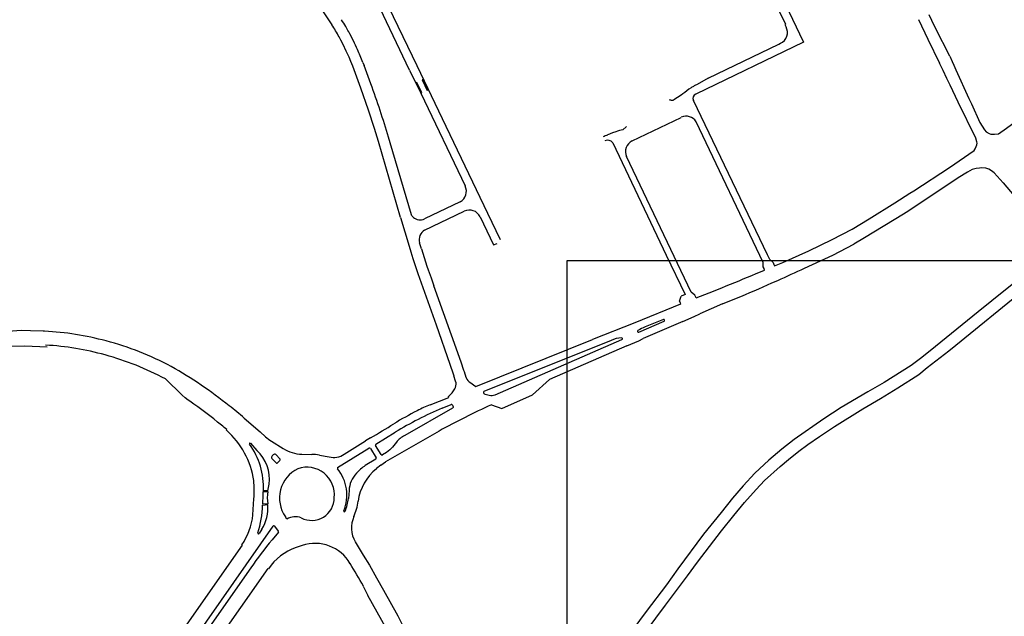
# Model space of a CAD drawing. Extents: x 148869 to 161638, y 453607 to 469810.
# Tile 821 of 1056: x 159109.92 to 159114.99, y 459834.45 to 459837.53. Entities that reach past the tile are written whole.
import ezdxf

# ---------------------------------------------------------------- set-up
doc = ezdxf.new("R2010")
doc.units = 0
doc.layers.add('LKI_V01_KANTRIJWEG', color=252, linetype='CONTINUOUS')
doc.layers.add('X-XX-AL-TEKENBLAD-KADER-G-OZ', color=1, linetype='CONTINUOUS', lineweight=25)

msp = doc.modelspace()

# ---------------------------------------------------------------- linework, layer by layer
at = {"layer": 'LKI_V01_KANTRIJWEG'}
for p, q in [((159113.7362, 459837.871), (159113.9355, 459837.4545)), ((159113.7362, 459837.871), (159113.9355, 459837.4545)), ((159111.9653, 459837.2886), (159111.7634, 459837.7099)), ((159111.9653, 459837.2886), (159111.7634, 459837.7099)), ((159114.5488, 459837.5269), (159114.597, 459837.4262)), ((159114.5488, 459837.5269), (159114.597, 459837.4262)), ((159114.6172, 459837.5231), (159114.6035, 459837.5512)), ((159114.6172, 459837.5231), (159114.6035, 459837.5512)), ((159114.6364, 459837.4837), (159114.6172, 459837.5231)), ((159114.6364, 459837.4837), (159114.6172, 459837.5231)), ((159114.7087, 459837.3392), (159114.6364, 459837.4837)), ((159114.7087, 459837.3392), (159114.6364, 459837.4837)), ((159111.5725, 459837.4213), (159111.5636, 459837.4379)), ((159111.5725, 459837.4213), (159111.5636, 459837.4379)), ((159111.5839, 459837.3989), (159111.5725, 459837.4213)), ((159111.5839, 459837.3989), (159111.5725, 459837.4213)), ((159114.597, 459837.4262), (159114.6564, 459837.303)), ((159114.597, 459837.4262), (159114.6564, 459837.303)), ((159111.6006, 459837.3642), (159111.5839, 459837.3989)), ((159111.6006, 459837.3642), (159111.5839, 459837.3989)), ((159111.615, 459837.3326), (159111.6006, 459837.3642)), ((159111.615, 459837.3326), (159111.6006, 459837.3642)), ((159113.8293, 459837.4011), (159113.8376, 459837.405)), ((159113.8293, 459837.4011), (159113.8376, 459837.405)), ((159111.6241, 459837.3112), (159111.615, 459837.3326)), ((159111.6241, 459837.3112), (159111.615, 459837.3326)), ((159111.6339, 459837.2867), (159111.6241, 459837.3112)), ((159111.6339, 459837.2867), (159111.6241, 459837.3112)), ((159114.7087, 459837.3392), (159114.7219, 459837.3107)), ((159114.7087, 459837.3392), (159114.7219, 459837.3107)), ((159114.7219, 459837.3107), (159114.7306, 459837.2916)), ((159114.7219, 459837.3107), (159114.7306, 459837.2916)), ((159111.6852, 459837.3062), (159111.6927, 459837.2901)), ((159111.6852, 459837.3062), (159111.6927, 459837.2901)), ((159111.7273, 459837.1959), (159111.6927, 459837.2901)), ((159111.7273, 459837.1959), (159111.6927, 459837.2901)), ((159114.675, 459837.2643), (159114.6564, 459837.303)), ((159114.675, 459837.2643), (159114.6564, 459837.303)), ((159114.6943, 459837.2241), (159114.675, 459837.2643)), ((159114.6943, 459837.2241), (159114.675, 459837.2643)), ((159114.7306, 459837.2916), (159114.7412, 459837.2683)), ((159114.7306, 459837.2916), (159114.7412, 459837.2683)), ((159114.7412, 459837.2683), (159114.8082, 459837.1209)), ((159114.7412, 459837.2683), (159114.8082, 459837.1209)), ((159113.4646, 459837.2245), (159113.4079, 459837.1931)), ((159113.4646, 459837.2245), (159113.4079, 459837.1931)), ((159114.7112, 459837.1889), (159114.6943, 459837.2241)), ((159114.7112, 459837.1889), (159114.6943, 459837.2241)), ((159113.3653, 459837.1678), (159113.3437, 459837.152)), ((159113.3653, 459837.1678), (159113.3437, 459837.152)), ((159113.3776, 459837.176), (159113.3653, 459837.1678)), ((159113.3776, 459837.176), (159113.3653, 459837.1678)), ((159113.2635, 459837.1156), (159113.2673, 459837.114)), ((159113.2635, 459837.1156), (159113.2673, 459837.114)), ((159113.3248, 459837.1369), (159113.2883, 459837.1127)), ((159113.3248, 459837.1369), (159113.2883, 459837.1127)), ((159113.3342, 459837.1446), (159113.3248, 459837.1369)), ((159113.3342, 459837.1446), (159113.3248, 459837.1369)), ((159113.3437, 459837.152), (159113.3342, 459837.1446)), ((159113.3437, 459837.152), (159113.3342, 459837.1446)), ((159114.8082, 459837.1209), (159114.8208, 459837.0932)), ((159114.8082, 459837.1209), (159114.8208, 459837.0932)), ((159113.0726, 459836.9014), (159113.3264, 459837.0231)), ((159113.0726, 459836.9014), (159113.3264, 459837.0231)), ((159113.0071, 459836.9549), (159112.9977, 459836.9518)), ((159113.0071, 459836.9549), (159112.9977, 459836.9518)), ((159113.0258, 459836.9592), (159113.0071, 459836.9549)), ((159113.0258, 459836.9592), (159113.0071, 459836.9549)), ((159113.0419, 459836.9744), (159113.0258, 459836.9592)), ((159113.0419, 459836.9744), (159113.0258, 459836.9592)), ((159113.0417, 459836.9765), (159113.0419, 459836.9744)), ((159113.0417, 459836.9765), (159113.0419, 459836.9744)), ((159113.7473, 459836.2745), (159113.4025, 459837.0004)), ((159113.7473, 459836.2745), (159113.4025, 459837.0004)), ((159112.9715, 459836.9426), (159112.9683, 459836.9415)), ((159112.9715, 459836.9426), (159112.9683, 459836.9415)), ((159112.9883, 459836.9485), (159112.9715, 459836.9426)), ((159112.9883, 459836.9485), (159112.9715, 459836.9426)), ((159112.9977, 459836.9518), (159112.9883, 459836.9485)), ((159112.9977, 459836.9518), (159112.9883, 459836.9485)), ((159114.8492, 459836.8976), (159114.8442, 459836.9155)), ((159114.8492, 459836.8976), (159114.8442, 459836.9155)), ((159114.8969, 459836.9488), (159114.912, 459836.9393)), ((159114.8969, 459836.9488), (159114.912, 459836.9393)), ((159114.912, 459836.9393), (159114.9211, 459836.9367)), ((159114.912, 459836.9393), (159114.9211, 459836.9367)), ((159114.8496, 459836.8894), (159114.8492, 459836.8976)), ((159114.8496, 459836.8894), (159114.8492, 459836.8976)), ((159113.3775, 459836.1222), (159113.0445, 459836.8208)), ((159113.3775, 459836.1222), (159113.0445, 459836.8208)), ((159114.7525, 459836.7108), (159114.4981, 459836.5403)), ((159114.7525, 459836.7108), (159114.4981, 459836.5403)), ((159112.1869, 459836.587), (159112.0035, 459836.4996)), ((159112.1869, 459836.587), (159112.0035, 459836.4996)), ((159111.8806, 459836.5072), (159111.9245, 459836.3591)), ((159111.8806, 459836.5072), (159111.9245, 459836.3591)), ((159112.0036, 459836.4412), (159112.2076, 459836.5392)), ((159112.0036, 459836.4412), (159112.2076, 459836.5392)), ((159114.4981, 459836.5403), (159114.4715, 459836.5244)), ((159114.4981, 459836.5403), (159114.4715, 459836.5244)), ((159111.9245, 459836.3591), (159111.9336, 459836.3291)), ((159111.9245, 459836.3591), (159111.9336, 459836.3291)), ((159111.9879, 459836.3449), (159111.9782, 459836.3768)), ((159111.9879, 459836.3449), (159111.9782, 459836.3768)), ((159114.1068, 459836.3125), (159114.2153, 459836.3686)), ((159114.1068, 459836.3125), (159114.2153, 459836.3686)), ((159111.9336, 459836.3291), (159111.9439, 459836.2962)), ((159111.9336, 459836.3291), (159111.9439, 459836.2962)), ((159111.9439, 459836.2962), (159111.9522, 459836.2701)), ((159111.9439, 459836.2962), (159111.9522, 459836.2701)), ((159111.9879, 459836.3449), (159112.0017, 459836.3006)), ((159111.9879, 459836.3449), (159112.0017, 459836.3006)), ((159112.0017, 459836.3006), (159112.0159, 459836.2565)), ((159112.0017, 459836.3006), (159112.0159, 459836.2565)), ((159113.9611, 459836.2456), (159114.1068, 459836.3125)), ((159113.9611, 459836.2456), (159114.1068, 459836.3125)), ((159111.9522, 459836.2701), (159111.9606, 459836.2441)), ((159111.9522, 459836.2701), (159111.9606, 459836.2441)), ((159111.9606, 459836.2441), (159111.9693, 459836.2181)), ((159111.9606, 459836.2441), (159111.9693, 459836.2181)), ((159112.0159, 459836.2565), (159112.0223, 459836.2375)), ((159112.0159, 459836.2565), (159112.0223, 459836.2375)), ((159113.7488, 459836.2523), (159113.7473, 459836.2745)), ((159113.7488, 459836.2523), (159113.7473, 459836.2745)), ((159113.7529, 459836.2434), (159113.7488, 459836.2523)), ((159113.7529, 459836.2434), (159113.7488, 459836.2523)), ((159113.7999, 459836.2743), (159113.7825, 459836.2896)), ((159113.7999, 459836.2743), (159113.7825, 459836.2896)), ((159113.7999, 459836.2743), (159113.8035, 459836.2647)), ((159113.7999, 459836.2743), (159113.8035, 459836.2647)), ((159113.8035, 459836.2647), (159113.8066, 459836.2567)), ((159113.8035, 459836.2647), (159113.8066, 459836.2567)), ((159111.9693, 459836.2181), (159112.0628, 459835.9536)), ((159111.9693, 459836.2181), (159112.0628, 459835.9536)), ((159112.0223, 459836.2375), (159112.0371, 459836.1952)), ((159112.0223, 459836.2375), (159112.0371, 459836.1952)), ((159112.0371, 459836.1952), (159112.0444, 459836.1743)), ((159112.0371, 459836.1952), (159112.0444, 459836.1743)), ((159113.7555, 459836.2359), (159113.7529, 459836.2434)), ((159113.7555, 459836.2359), (159113.7529, 459836.2434)), ((159113.7555, 459836.2356), (159113.7555, 459836.2359)), ((159113.7555, 459836.2356), (159113.7555, 459836.2359)), ((159112.0444, 459836.1743), (159112.0519, 459836.1536)), ((159112.0444, 459836.1743), (159112.0519, 459836.1536)), ((159112.1916, 459835.7601), (159112.0519, 459836.1536)), ((159112.1916, 459835.7601), (159112.0519, 459836.1536)), ((159113.7928, 459836.1692), (159113.8228, 459836.1827)), ((159113.7928, 459836.1692), (159113.8228, 459836.1827)), ((159113.3173, 459836.0751), (159113.3262, 459836.1013)), ((159113.3173, 459836.0751), (159113.3262, 459836.1013)), ((159113.3458, 459836.1093), (159113.3262, 459836.1013)), ((159113.3458, 459836.1093), (159113.3262, 459836.1013)), ((159113.3965, 459836.1067), (159113.3775, 459836.1222)), ((159113.3965, 459836.1067), (159113.3775, 459836.1222)), ((159113.3995, 459836.099), (159113.3965, 459836.1067)), ((159113.3995, 459836.099), (159113.3965, 459836.1067)), ((159113.4029, 459836.0918), (159113.3995, 459836.099)), ((159113.4029, 459836.0918), (159113.3995, 459836.099)), ((159113.3229, 459836.0605), (159113.0866, 459835.9641)), ((159113.3229, 459836.0605), (159113.0866, 459835.9641)), ((159113.3173, 459836.0751), (159113.32, 459836.0671)), ((159113.3173, 459836.0751), (159113.32, 459836.0671)), ((159113.32, 459836.0671), (159113.3229, 459836.0605)), ((159113.32, 459836.0671), (159113.3229, 459836.0605)), ((159113.5389, 459836.0622), (159113.4214, 459836.0099)), ((159113.5389, 459836.0622), (159113.4214, 459836.0099)), ((159113.5389, 459836.0622), (159113.6108, 459836.0908)), ((159113.5389, 459836.0622), (159113.6108, 459836.0908)), ((159113.3341, 459835.9707), (159113.3931, 459835.9955)), ((159113.3341, 459835.9707), (159113.3931, 459835.9955)), ((159113.3931, 459835.9955), (159113.4214, 459836.0099)), ((159113.3931, 459835.9955), (159113.4214, 459836.0099)), ((159112.0628, 459835.9536), (159112.134, 459835.7514)), ((159112.0628, 459835.9536), (159112.134, 459835.7514)), ((159113.0866, 459835.9641), (159112.8695, 459835.8773)), ((159113.0866, 459835.9641), (159112.8695, 459835.8773)), ((159113.1073, 459835.915), (159113.238, 459835.9714)), ((159113.1073, 459835.915), (159113.238, 459835.9714)), ((159113.3341, 459835.9707), (159113.1302, 459835.8823)), ((159113.3341, 459835.9707), (159113.1302, 459835.8823)), ((159113.2345, 459835.9814), (159113.1401, 459835.943)), ((159113.2345, 459835.9814), (159113.1401, 459835.943)), ((159112.2673, 459835.635), (159112.8695, 459835.8773)), ((159112.2673, 459835.635), (159112.8695, 459835.8773)), ((159112.9644, 459835.8729), (159112.3092, 459835.6094)), ((159112.9644, 459835.8729), (159112.3092, 459835.6094)), ((159112.3668, 459835.5923), (159113.0203, 459835.877)), ((159112.3668, 459835.5923), (159113.0203, 459835.877)), ((159113.0453, 459835.8446), (159112.6476, 459835.6709)), ((159113.0453, 459835.8446), (159112.6476, 459835.6709)), ((159112.134, 459835.7514), (159112.1504, 459835.7012)), ((159112.134, 459835.7514), (159112.1504, 459835.7012)), ((159112.2066, 459835.7182), (159112.1916, 459835.7601)), ((159112.2066, 459835.7182), (159112.1916, 459835.7601)), ((159112.1504, 459835.7012), (159112.154, 459835.6914)), ((159112.1504, 459835.7012), (159112.154, 459835.6914)), ((159112.1639, 459835.6623), (159112.1539, 459835.6911)), ((159112.1639, 459835.6623), (159112.1539, 459835.6911)), ((159112.2091, 459835.7107), (159112.2066, 459835.7182)), ((159112.2091, 459835.7107), (159112.2066, 459835.7182)), ((159112.218, 459835.6826), (159112.2091, 459835.7107)), ((159112.218, 459835.6826), (159112.2091, 459835.7107)), ((159112.1663, 459835.6547), (159112.1639, 459835.6623)), ((159112.1663, 459835.6547), (159112.1639, 459835.6623)), ((159112.218, 459835.6826), (159112.2187, 459835.6804)), ((159112.218, 459835.6826), (159112.2187, 459835.6804)), ((159112.2371, 459835.657), (159112.2673, 459835.635)), ((159112.2371, 459835.657), (159112.2673, 459835.635)), ((159112.5592, 459835.593), (159112.6476, 459835.6709)), ((159112.5592, 459835.593), (159112.6476, 459835.6709)), ((159112.3165, 459835.5951), (159112.337, 459835.5904)), ((159112.3165, 459835.5951), (159112.337, 459835.5904)), ((159112.4011, 459835.5218), (159112.5592, 459835.593)), ((159112.4011, 459835.5218), (159112.5592, 459835.593)), ((159112.0326, 459835.5417), (159112.1291, 459835.5788)), ((159112.0326, 459835.5417), (159112.1291, 459835.5788)), ((159112.0938, 459835.5234), (159112.1402, 459835.5419)), ((159112.0938, 459835.5234), (159112.1402, 459835.5419)), ((159112.3488, 459835.5412), (159112.4011, 459835.5218)), ((159112.3488, 459835.5412), (159112.4011, 459835.5218)), ((159110.9831, 459835.4097), (159110.986, 459835.4132)), ((159110.9831, 459835.4097), (159110.986, 459835.4132)), ((159111.7525, 459835.3384), (159111.8531, 459835.3993)), ((159111.7525, 459835.3384), (159111.8531, 459835.3993)), ((159112.0782, 459835.4057), (159111.8033, 459835.2469)), ((159112.0782, 459835.4057), (159111.8033, 459835.2469)), ((159111.1072, 459835.344), (159111.1403, 459835.3059)), ((159111.1072, 459835.344), (159111.1403, 459835.3059)), ((159111.2154, 459835.3532), (159111.2756, 459835.3159)), ((159111.2154, 459835.3532), (159111.2756, 459835.3159)), ((159111.5899, 459835.2861), (159111.7, 459835.3545)), ((159111.5899, 459835.2861), (159111.7, 459835.3545)), ((159111.7258, 459835.3705), (159111.7, 459835.3545)), ((159111.7258, 459835.3705), (159111.7, 459835.3545)), ((159111.7801, 459835.2845), (159111.7509, 459835.3312)), ((159111.7801, 459835.2845), (159111.7509, 459835.3312)), ((159111.2185, 459835.2782), (159111.2246, 459835.2831)), ((159111.2185, 459835.2782), (159111.2246, 459835.2831)), ((159111.2377, 459835.2843), (159111.2594, 459835.2614)), ((159111.2377, 459835.2843), (159111.2594, 459835.2614)), ((159111.3715, 459835.2859), (159111.4223, 459835.2849)), ((159111.3715, 459835.2859), (159111.4223, 459835.2849)), ((159111.4625, 459835.282), (159111.512, 459835.2721)), ((159111.4625, 459835.282), (159111.512, 459835.2721)), ((159111.5559, 459835.2183), (159111.7175, 459835.3168)), ((159111.5559, 459835.2183), (159111.7175, 459835.3168)), ((159111.7252, 459835.3158), (159111.7544, 459835.2683)), ((159111.7252, 459835.3158), (159111.7544, 459835.2683)), ((159111.2396, 459835.242), (159111.2179, 459835.2643)), ((159111.2396, 459835.242), (159111.2179, 459835.2643)), ((159111.2587, 459835.2546), (159111.2466, 459835.2415)), ((159111.2587, 459835.2546), (159111.2466, 459835.2415)), ((159111.7528, 459835.2609), (159111.698, 459835.2282)), ((159111.7528, 459835.2609), (159111.698, 459835.2282)), ((159111.7777, 459835.2291), (159111.8033, 459835.2469)), ((159111.7777, 459835.2291), (159111.8033, 459835.2469)), ((159111.7777, 459835.2291), (159111.7556, 459835.2118)), ((159111.7777, 459835.2291), (159111.7556, 459835.2118)), ((159111.1725, 459835.0945), (159111.1957, 459835.0941)), ((159111.1725, 459835.0945), (159111.1957, 459835.0941)), ((159111.1969, 459835.0971), (159111.1733, 459835.0976)), ((159111.1969, 459835.0971), (159111.1733, 459835.0976)), ((159111.6153, 459835.0986), (159111.6114, 459835.0587)), ((159111.6153, 459835.0986), (159111.6114, 459835.0587)), ((159111.1197, 459834.9734), (159111.125, 459835.0562)), ((159111.1197, 459834.9734), (159111.125, 459835.0562)), ((159111.1698, 459835.0238), (159111.1957, 459835.0267)), ((159111.1698, 459835.0238), (159111.1957, 459835.0267)), ((159111.1961, 459835.03), (159111.1701, 459835.0279)), ((159111.1961, 459835.03), (159111.1701, 459835.0279)), ((159111.295, 459834.9517), (159111.2868, 459834.9635)), ((159111.295, 459834.9517), (159111.2868, 459834.9635)), ((159111.1648, 459834.8996), (159111.151, 459834.8774)), ((159111.1648, 459834.8996), (159111.151, 459834.8774)), ((159111.2506, 459834.8836), (159111.2181, 459834.8451)), ((159111.2506, 459834.8836), (159111.2181, 459834.8451)), ((159111.2312, 459834.9152), (159111.2504, 459834.8892)), ((159111.2312, 459834.9152), (159111.2504, 459834.8892)), ((159111.3729, 459834.8155), (159111.3416, 459834.8049)), ((159111.3729, 459834.8155), (159111.3416, 459834.8049)), ((159111.7556, 459834.6483), (159111.7927, 459834.5853)), ((159111.7556, 459834.6483), (159111.7927, 459834.5853)), ((159111.6883, 459834.6064), (159111.712, 459834.5584)), ((159111.6883, 459834.6064), (159111.712, 459834.5584))]:
    msp.add_line(p, q, dxfattribs=at)
for points in [[(159111.9266, 459837.266), (159111.6731, 459837.7985), (159111.5762, 459838.0154)], [(159111.9266, 459837.266), (159111.6731, 459837.7985), (159111.5762, 459838.0154)], [(159113.8657, 459837.4898), (159113.8612, 459837.5), (159113.8639, 459837.5013), (159113.7074, 459837.8282)], [(159113.8657, 459837.4898), (159113.8612, 459837.5), (159113.8639, 459837.5013), (159113.7074, 459837.8282)], [(159111.4604, 459837.6013), (159111.4752, 459837.5776), (159111.5264, 459837.5006)], [(159111.4604, 459837.6013), (159111.4752, 459837.5776), (159111.5264, 459837.5006)], [(159113.9355, 459837.4545), (159113.9562, 459837.4109), (159113.4004, 459837.1433)], [(159113.9355, 459837.4545), (159113.9562, 459837.4109), (159113.4004, 459837.1433)], [(159113.4646, 459837.2245), (159113.5106, 459837.2482), (159113.8293, 459837.4011)], [(159113.4646, 459837.2245), (159113.5106, 459837.2482), (159113.8293, 459837.4011)], [(159111.8806, 459836.5072), (159111.7665, 459836.8984), (159111.7458, 459836.9654), (159111.715, 459837.0608), (159111.6752, 459837.174), (159111.6339, 459837.2867)], [(159111.8806, 459836.5072), (159111.7665, 459836.8984), (159111.7458, 459836.9654), (159111.715, 459837.0608), (159111.6752, 459837.174), (159111.6339, 459837.2867)], [(159111.9266, 459837.266), (159111.9839, 459837.1471), (159112.2129, 459836.6697)], [(159111.9266, 459837.266), (159111.9839, 459837.1471), (159112.2129, 459836.6697)], [(159112.3954, 459836.3913), (159112.3302, 459836.5272), (159112.0965, 459837.0146), (159111.9653, 459837.2886)], [(159112.3954, 459836.3913), (159112.3302, 459836.5272), (159112.0965, 459837.0146), (159111.9653, 459837.2886)], [(159111.9955, 459837.2185), (159111.991, 459837.2163), (159112.0165, 459837.1623), (159112.0212, 459837.1647), (159111.9955, 459837.2185)], [(159111.9955, 459837.2185), (159111.991, 459837.2163), (159112.0165, 459837.1623), (159112.0212, 459837.1647), (159111.9955, 459837.2185)], [(159111.9839, 459837.1471), (159111.9896, 459837.1496), (159111.9636, 459837.2035), (159111.9581, 459837.2007)], [(159111.9839, 459837.1471), (159111.9896, 459837.1496), (159111.9636, 459837.2035), (159111.9581, 459837.2007)], [(159114.8442, 459836.9155), (159114.7528, 459837.1022), (159114.7112, 459837.1889)], [(159114.8442, 459836.9155), (159114.7528, 459837.1022), (159114.7112, 459837.1889)], [(159114.9595, 459836.938), (159115.002, 459836.967), (159115.0469, 459836.9995), (159115.1847, 459837.096), (159115.3153, 459837.189)], [(159114.9595, 459836.938), (159115.002, 459836.967), (159115.0469, 459836.9995), (159115.1847, 459837.096), (159115.3153, 459837.189)], [(159113.7825, 459836.2896), (159113.7704, 459836.315), (159113.3888, 459837.1101)], [(159113.7825, 459836.2896), (159113.7704, 459836.315), (159113.3888, 459837.1101)], [(159114.8208, 459837.0932), (159114.8645, 459836.997), (159114.8882, 459836.9579), (159114.8969, 459836.9488)], [(159114.8208, 459837.0932), (159114.8645, 459836.997), (159114.8882, 459836.9579), (159114.8969, 459836.9488)], [(159111.9357, 459836.5198), (159111.8272, 459836.8918), (159111.8186, 459836.9204)], [(159111.9357, 459836.5198), (159111.8272, 459836.8918), (159111.8186, 459836.9204)], [(159114.9211, 459836.9367), (159114.9402, 459836.9362), (159114.9595, 459836.938)], [(159114.9211, 459836.9367), (159114.9402, 459836.9362), (159114.9595, 459836.938)], [(159112.9729, 459836.8918), (159113.2484, 459836.3119), (159113.3458, 459836.1093)], [(159112.9729, 459836.8918), (159113.2484, 459836.3119), (159113.3458, 459836.1093)], [(159114.5242, 459836.6447), (159114.7073, 459836.7645), (159114.8344, 459836.8518), (159114.8405, 459836.8615)], [(159114.5242, 459836.6447), (159114.7073, 459836.7645), (159114.8344, 459836.8518), (159114.8405, 459836.8615)], [(159114.8405, 459836.8615), (159114.8458, 459836.8727), (159114.8488, 459836.8817), (159114.8496, 459836.8894)], [(159114.8405, 459836.8615), (159114.8458, 459836.8727), (159114.8488, 459836.8817), (159114.8496, 459836.8894)], [(159114.8625, 459836.7615), (159114.8448, 459836.76), (159114.8239, 459836.7549), (159114.7998, 459836.7412), (159114.7525, 459836.7108)], [(159114.8625, 459836.7615), (159114.8448, 459836.76), (159114.8239, 459836.7549), (159114.7998, 459836.7412), (159114.7525, 459836.7108)], [(159114.9104, 459836.7553), (159114.8945, 459836.7609), (159114.8747, 459836.7622), (159114.8625, 459836.7615)], [(159114.9104, 459836.7553), (159114.8945, 459836.7609), (159114.8747, 459836.7622), (159114.8625, 459836.7615)], [(159114.9844, 459836.6853), (159114.9376, 459836.7376), (159114.9245, 459836.7476), (159114.9104, 459836.7553)], [(159114.9844, 459836.6853), (159114.9376, 459836.7376), (159114.9245, 459836.7476), (159114.9104, 459836.7553)], [(159114.9844, 459836.6853), (159115.0405, 459836.6183), (159115.1852, 459836.4577), (159115.2271, 459836.4166), (159115.2354, 459836.4061), (159115.2409, 459836.3982), (159115.2459, 459836.3896), (159115.248, 459836.3789), (159115.2479, 459836.3576), (159115.2463, 459836.3453), (159115.2399, 459836.3326), (159115.228, 459836.3205), (159115.071, 459836.1936), (159114.9959, 459836.1344), (159114.8559, 459836.02), (159114.6077, 459835.8195)], [(159114.9844, 459836.6853), (159115.0405, 459836.6183), (159115.1852, 459836.4577), (159115.2271, 459836.4166), (159115.2354, 459836.4061), (159115.2409, 459836.3982), (159115.2459, 459836.3896), (159115.248, 459836.3789), (159115.2479, 459836.3576), (159115.2463, 459836.3453), (159115.2399, 459836.3326), (159115.228, 459836.3205), (159115.071, 459836.1936), (159114.9959, 459836.1344), (159114.8559, 459836.02), (159114.6077, 459835.8195)], [(159114.4268, 459836.583), (159114.504, 459836.6315), (159114.5242, 459836.6447)], [(159114.4268, 459836.583), (159114.504, 459836.6315), (159114.5242, 459836.6447)], [(159113.9828, 459836.3343), (159114.1027, 459836.3931), (159114.2061, 459836.4463), (159114.2934, 459836.4991), (159114.4268, 459836.583)], [(159113.9828, 459836.3343), (159114.1027, 459836.3931), (159114.2061, 459836.4463), (159114.2934, 459836.4991), (159114.4268, 459836.583)], [(159112.2903, 459836.5106), (159112.3596, 459836.365), (159112.3776, 459836.373)], [(159112.2903, 459836.5106), (159112.3596, 459836.365), (159112.3776, 459836.373)], [(159114.4715, 459836.5244), (159114.2696, 459836.4021), (159114.2153, 459836.3686)], [(159114.4715, 459836.5244), (159114.2696, 459836.4021), (159114.2153, 459836.3686)], [(159113.8066, 459836.2567), (159113.8488, 459836.2752), (159113.9828, 459836.3343)], [(159113.8066, 459836.2567), (159113.8488, 459836.2752), (159113.9828, 459836.3343)], [(159114.7038, 459835.8195), (159114.7403, 459835.8478), (159115.0829, 459836.1264), (159115.2833, 459836.2858), (159115.2951, 459836.2917), (159115.309, 459836.2958), (159115.3257, 459836.2957), (159115.3382, 459836.2923), (159115.3513, 459836.2834), (159115.4925, 459836.1679)], [(159114.7038, 459835.8195), (159114.7403, 459835.8478), (159115.0829, 459836.1264), (159115.2833, 459836.2858), (159115.2951, 459836.2917), (159115.309, 459836.2958), (159115.3257, 459836.2957), (159115.3382, 459836.2923), (159115.3513, 459836.2834), (159115.4925, 459836.1679)], [(159110.0464, 459835.9204), (159110.0383, 459835.9214), (159109.9732, 459835.9232), (159109.926, 459835.9236), (159109.8583, 459835.9198), (159109.7855, 459835.9131), (159109.7106, 459835.9029), (159109.6435, 459835.8896), (159109.555, 459835.8685), (159109.4959, 459835.8534), (159109.4058, 459835.8335), (159109.3673, 459835.824), (159109.3538, 459835.8195)], [(159110.0464, 459835.9204), (159110.0383, 459835.9214), (159109.9732, 459835.9232), (159109.926, 459835.9236), (159109.8583, 459835.9198), (159109.7855, 459835.9131), (159109.7106, 459835.9029), (159109.6435, 459835.8896), (159109.555, 459835.8685), (159109.4959, 459835.8534), (159109.4058, 459835.8335), (159109.3673, 459835.824), (159109.3538, 459835.8195)], [(159109.697, 459835.8195), (159109.7157, 459835.8234), (159109.798, 459835.8356), (159109.8784, 459835.8426), (159109.9453, 459835.8454), (159110.0592, 459835.8393)], [(159109.697, 459835.8195), (159109.7157, 459835.8234), (159109.798, 459835.8356), (159109.8784, 459835.8426), (159109.9453, 459835.8454), (159110.0592, 459835.8393)], [(159113.0453, 459835.8446), (159113.1076, 459835.8715), (159113.1302, 459835.8823)], [(159113.0453, 459835.8446), (159113.1076, 459835.8715), (159113.1302, 459835.8823)], [(159114.6077, 459835.8195), (159114.559, 459835.7802), (159114.5103, 459835.7441), (159114.3711, 459835.6567), (159114.2871, 459835.6085), (159114.15, 459835.5274), (159114.0605, 459835.4691), (159113.9071, 459835.362), (159113.8433, 459835.3115), (159113.7771, 459835.2554), (159113.7057, 459835.1892), (159113.6455, 459835.1238), (159113.5901, 459835.0604), (159113.5322, 459834.9865), (159113.4409, 459834.8733), (159113.3092, 459834.6951), (159113.2508, 459834.613), (159113.145, 459834.4753), (159113.0762, 459834.3827), (159112.9583, 459834.2219), (159112.8773, 459834.1161), (159112.7782, 459833.9827), (159112.7289, 459833.9185), (159112.6827, 459833.857)], [(159114.6077, 459835.8195), (159114.559, 459835.7802), (159114.5103, 459835.7441), (159114.3711, 459835.6567), (159114.2871, 459835.6085), (159114.15, 459835.5274), (159114.0605, 459835.4691), (159113.9071, 459835.362), (159113.8433, 459835.3115), (159113.7771, 459835.2554), (159113.7057, 459835.1892), (159113.6455, 459835.1238), (159113.5901, 459835.0604), (159113.5322, 459834.9865), (159113.4409, 459834.8733), (159113.3092, 459834.6951), (159113.2508, 459834.613), (159113.145, 459834.4753), (159113.0762, 459834.3827), (159112.9583, 459834.2219), (159112.8773, 459834.1161), (159112.7782, 459833.9827), (159112.7289, 459833.9185), (159112.6827, 459833.857)], [(159113.5969, 459834.9708), (159113.6521, 459835.0369), (159113.7125, 459835.1051), (159113.7556, 459835.1502), (159113.8351, 459835.2234), (159113.8778, 459835.2592), (159113.9319, 459835.3022), (159113.9781, 459835.3361), (159114.0383, 459835.3779), (159114.1148, 459835.4294), (159114.2617, 459835.52), (159114.3524, 459835.5742), (159114.4412, 459835.6293), (159114.5496, 459835.6981), (159114.5931, 459835.7337), (159114.7038, 459835.8195)], [(159113.5969, 459834.9708), (159113.6521, 459835.0369), (159113.7125, 459835.1051), (159113.7556, 459835.1502), (159113.8351, 459835.2234), (159113.8778, 459835.2592), (159113.9319, 459835.3022), (159113.9781, 459835.3361), (159114.0383, 459835.3779), (159114.1148, 459835.4294), (159114.2617, 459835.52), (159114.3524, 459835.5742), (159114.4412, 459835.6293), (159114.5496, 459835.6981), (159114.5931, 459835.7337), (159114.7038, 459835.8195)], [(159110.7939, 459835.5596), (159110.7857, 459835.5657), (159110.7702, 459835.5768), (159110.7551, 459835.5899), (159110.6689, 459835.6743)], [(159110.7939, 459835.5596), (159110.7857, 459835.5657), (159110.7702, 459835.5768), (159110.7551, 459835.5899), (159110.6689, 459835.6743)], [(159112.1291, 459835.5788), (159112.1277, 459835.5832), (159112.1454, 459835.6033), (159112.1592, 459835.6238)], [(159112.1291, 459835.5788), (159112.1277, 459835.5832), (159112.1454, 459835.6033), (159112.1592, 459835.6238)], [(159112.1471, 459835.5391), (159112.1512, 459835.53), (159112.1512, 459835.5263), (159112.1484, 459835.523), (159111.902, 459835.3829)], [(159112.1471, 459835.5391), (159112.1512, 459835.53), (159112.1512, 459835.5263), (159112.1484, 459835.523), (159111.902, 459835.3829)], [(159111.0752, 459835.4726), (159111.1577, 459835.4014), (159111.1848, 459835.3762)], [(159111.0752, 459835.4726), (159111.1577, 459835.4014), (159111.1848, 459835.3762)], [(159111.8585, 459835.3476), (159111.8389, 459835.3233), (159111.8249, 459835.3082), (159111.8081, 459835.2952), (159111.7872, 459835.2824)], [(159111.8585, 459835.3476), (159111.8389, 459835.3233), (159111.8249, 459835.3082), (159111.8081, 459835.2952), (159111.7872, 459835.2824)], [(159112.3619, 459833.5202), (159112.4027, 459833.5345), (159112.4469, 459833.5511), (159112.4772, 459833.5631), (159112.5076, 459833.5782), (159112.5318, 459833.5921), (159112.5534, 459833.6055), (159112.5745, 459833.623), (159112.5943, 459833.6411), (159112.612, 459833.6619), (159112.6379, 459833.6949), (159112.7231, 459833.8081), (159112.7757, 459833.8797), (159113.003, 459834.1831), (159113.1451, 459834.3738), (159113.1955, 459834.4404), (159113.2457, 459834.5088), (159113.3579, 459834.6585), (159113.4105, 459834.7302), (159113.5332, 459834.8916), (159113.5969, 459834.9708)], [(159112.3619, 459833.5202), (159112.4027, 459833.5345), (159112.4469, 459833.5511), (159112.4772, 459833.5631), (159112.5076, 459833.5782), (159112.5318, 459833.5921), (159112.5534, 459833.6055), (159112.5745, 459833.623), (159112.5943, 459833.6411), (159112.612, 459833.6619), (159112.6379, 459833.6949), (159112.7231, 459833.8081), (159112.7757, 459833.8797), (159113.003, 459834.1831), (159113.1451, 459834.3738), (159113.1955, 459834.4404), (159113.2457, 459834.5088), (159113.3579, 459834.6585), (159113.4105, 459834.7302), (159113.5332, 459834.8916), (159113.5969, 459834.9708)], [(159111.1095, 459834.7009), (159110.4998, 459833.8289), (159110.4767, 459833.8453), (159111.2239, 459834.9156)], [(159111.1095, 459834.7009), (159110.4998, 459833.8289), (159110.4767, 459833.8453), (159111.2239, 459834.9156)], [(159111.6468, 459834.8354), (159111.6774, 459834.7831), (159111.6879, 459834.7662)], [(159111.6468, 459834.8354), (159111.6774, 459834.7831), (159111.6879, 459834.7662)], [(159110.4563, 459833.9529), (159110.4595, 459833.9508), (159111.0657, 459834.8169), (159111.0624, 459834.8193)], [(159110.4563, 459833.9529), (159110.4595, 459833.9508), (159111.0657, 459834.8169), (159111.0624, 459834.8193)], [(159111.6879, 459834.7662), (159111.7196, 459834.7146), (159111.7556, 459834.6483)], [(159111.6879, 459834.7662), (159111.7196, 459834.7146), (159111.7556, 459834.6483)], [(159111.196, 459834.6974), (159110.6328, 459833.8924), (159110.6364, 459833.8901), (159110.6192, 459833.8657)], [(159111.196, 459834.6974), (159110.6328, 459833.8924), (159110.6364, 459833.8901), (159110.6192, 459833.8657)], [(159111.7927, 459834.5853), (159111.8658, 459834.4525), (159111.915, 459834.3563)], [(159111.7927, 459834.5853), (159111.8658, 459834.4525), (159111.915, 459834.3563)], [(159112.1893, 459831.8833), (159112.2155, 459831.9225), (159112.2525, 459831.9788), (159112.2935, 459832.0528), (159112.3368, 459832.1424), (159112.3678, 459832.2192), (159112.4017, 459832.3345), (159112.4242, 459832.437), (159112.4377, 459832.5416), (159112.4418, 459832.6334), (159112.4364, 459832.7343), (159112.4257, 459832.8181), (159112.4086, 459832.9002), (159112.3805, 459833.0057), (159112.3371, 459833.1476), (159112.2894, 459833.294), (159112.1344, 459833.7079), (159112.0628, 459833.8764), (159111.8796, 459834.2578), (159111.712, 459834.5584)], [(159112.1893, 459831.8833), (159112.2155, 459831.9225), (159112.2525, 459831.9788), (159112.2935, 459832.0528), (159112.3368, 459832.1424), (159112.3678, 459832.2192), (159112.4017, 459832.3345), (159112.4242, 459832.437), (159112.4377, 459832.5416), (159112.4418, 459832.6334), (159112.4364, 459832.7343), (159112.4257, 459832.8181), (159112.4086, 459832.9002), (159112.3805, 459833.0057), (159112.3371, 459833.1476), (159112.2894, 459833.294), (159112.1344, 459833.7079), (159112.0628, 459833.8764), (159111.8796, 459834.2578), (159111.712, 459834.5584)]]:
    msp.add_lwpolyline(points, dxfattribs=at)
for centre, radius, start, end in [((159110.4638, 459836.8277), 1.314, 30.3662, 32.1371), ((159110.4638, 459836.8277), 1.314, 30.3662, 32.1371), ((159110.4629, 459836.8283), 1.2582, 30.6405, 32.3006), ((159110.4629, 459836.8283), 1.2582, 30.6405, 32.3006), ((159110.4652, 459836.8271), 1.2568, 29.076, 30.7374), ((159110.4652, 459836.8271), 1.2568, 29.076, 30.7374), ((159110.8994, 459837.0799), 0.8107, 28.3299, 30.5487), ((159110.8994, 459837.0799), 0.8107, 28.3299, 30.5487), ((159110.3245, 459836.7676), 1.465, 26.3203, 28.4109), ((159110.3245, 459836.7676), 1.465, 26.3203, 28.4109), ((159113.8118, 459837.4606), 0.0613, 294.868, 28.3919), ((159113.8118, 459837.4606), 0.0613, 294.868, 28.3919), ((159110.5466, 459836.8757), 1.218, 24.0795, 26.3934), ((159110.5466, 459836.8757), 1.218, 24.0795, 26.3934), ((159110.8914, 459837.028), 0.841, 21.7566, 24.1949), ((159110.8914, 459837.028), 0.841, 21.7566, 24.1949), ((159110.8847, 459837.0218), 0.8495, 19.5628, 21.9765), ((159110.8847, 459837.0218), 0.8495, 19.5628, 21.9765), ((159106.9936, 459835.4738), 5.0372, 16.6894, 19.992), ((159106.9936, 459835.4738), 5.0372, 16.6894, 19.992), ((159113.5557, 459836.8951), 0.3326, 119.3786, 122.3796), ((159113.5557, 459836.8951), 0.3326, 119.3786, 122.3796), ((159113.5421, 459836.9213), 0.3031, 116.2703, 119.5652), ((159113.5421, 459836.9213), 0.3031, 116.2703, 119.5652), ((159113.2802, 459837.1508), 0.039, 250.7328, 261.424), ((159113.2802, 459837.1508), 0.039, 250.7328, 261.424), ((159113.28, 459837.1476), 0.0358, 260.9568, 272.1464), ((159113.28, 459837.1476), 0.0358, 260.9568, 272.1464), ((159113.2805, 459837.1476), 0.0358, 271.4588, 282.6693), ((159113.2805, 459837.1476), 0.0358, 271.4588, 282.6693), ((159113.4113, 459837.1208), 0.025, 115.9417, 205.4982), ((159113.4113, 459837.1208), 0.025, 115.9417, 205.4982), ((159113.3519, 459836.9699), 0.0591, 31.1328, 115.6028), ((159113.3519, 459836.9699), 0.0591, 31.1328, 115.6028), ((159113.2117, 459836.3199), 0.6674, 113.481, 115.5778), ((159113.2117, 459836.3199), 0.6674, 113.481, 115.5778), ((159112.9476, 459836.875), 0.0304, 33.6331, 118.8481), ((159112.9476, 459836.875), 0.0304, 33.6331, 118.8481), ((159113.1974, 459836.3578), 0.627, 111.4267, 113.6578), ((159113.1974, 459836.3578), 0.627, 111.4267, 113.6578), ((159113.0994, 459836.8469), 0.0607, 116.165, 205.4836), ((159113.0994, 459836.8469), 0.0607, 116.165, 205.4836), ((159112.1557, 459836.6422), 0.0634, 299.4373, 25.6496), ((159112.1557, 459836.6422), 0.0634, 299.4373, 25.6496), ((159111.9807, 459836.547), 0.0525, 210.5957, 228.8304), ((159111.9807, 459836.547), 0.0525, 210.5957, 228.8304), ((159111.9808, 459836.5471), 0.0527, 228.7898, 295.5097), ((159111.9808, 459836.5471), 0.0527, 228.7898, 295.5097), ((159112.2344, 459836.4828), 0.0624, 26.3762, 115.4416), ((159112.2344, 459836.4828), 0.0624, 26.3762, 115.4416), ((159112.0315, 459836.393), 0.0557, 120.0525, 196.9012), ((159112.0315, 459836.393), 0.0557, 120.0525, 196.9012), ((159107.6865, 459849.8666), 14.9968, 294.15277, 294.73326), ((159107.6865, 459849.8666), 14.9968, 294.15277, 294.73326), ((159107.1139, 459852.0191), 17.1239, 291.54714, 292.82126), ((159107.1139, 459852.0191), 17.1239, 291.54714, 292.82126), ((159111.804, 459840.5373), 4.7996, 292.1136, 294.4802), ((159111.804, 459840.5373), 4.7996, 292.1136, 294.4802), ((159113.3195, 459835.5406), 0.4405, 114.0422, 119.4458), ((159113.3195, 459835.5406), 0.4405, 114.0422, 119.4458), ((159113.2342, 459835.9757), 0.00569, 311.6022, 87.7055), ((159113.2342, 459835.9757), 0.00569, 311.6022, 87.7055), ((159109.9699, 459834.4093), 1.5131, 74.9278, 87.1043), ((159109.9699, 459834.4093), 1.5131, 74.9278, 87.1043), ((159113.1053, 459835.9197), 0.00513, 116.9973, 293.0837), ((159113.1053, 459835.9197), 0.00513, 116.9973, 293.0837), ((159109.9661, 459834.3825), 1.4689, 74.4909, 86.6468), ((159109.9661, 459834.3825), 1.4689, 74.4909, 86.6468), ((159109.9875, 459834.4239), 1.4944, 61.5673, 75.431), ((159109.9875, 459834.4239), 1.4944, 61.5673, 75.431), ((159113.0278, 459835.7342), 0.1525, 93.4809, 114.5816), ((159113.0278, 459835.7342), 0.1525, 93.4809, 114.5816), ((159113.0186, 459835.8815), 0.00486, 290.5991, 90.3533), ((159113.0186, 459835.8815), 0.00486, 290.5991, 90.3533), ((159109.9625, 459834.3532), 1.4982, 61.8655, 74.6566), ((159109.9625, 459834.3532), 1.4982, 61.8655, 74.6566), ((159109.5932, 459833.7834), 2.2458, 51.2983, 60.5032), ((159109.5932, 459833.7834), 2.2458, 51.2983, 60.5032), ((159112.1236, 459835.6484), 0.0432, 325.4013, 8.4034), ((159112.1236, 459835.6484), 0.0432, 325.4013, 8.4034), ((159112.262, 459835.6955), 0.0459, 199.1986, 237.1374), ((159112.262, 459835.6955), 0.0459, 199.1986, 237.1374), ((159112.3115, 459835.6052), 0.00485, 118.1485, 201.0318), ((159112.3115, 459835.6052), 0.00485, 118.1485, 201.0318), ((159112.2775, 459835.5799), 0.0377, 31.7585, 38.6402), ((159112.2775, 459835.5799), 0.0377, 31.7585, 38.6402), ((159112.326, 459835.6166), 0.0236, 225.8511, 246.1958), ((159112.326, 459835.6166), 0.0236, 225.8511, 246.1958), ((159112.3491, 459835.6365), 0.0476, 255.2877, 291.8482), ((159112.3491, 459835.6365), 0.0476, 255.2877, 291.8482), ((159109.4264, 459833.576), 2.4093, 50.534, 55.4181), ((159109.4264, 459833.576), 2.4093, 50.534, 55.4181), ((159108.8817, 459832.8641), 3.4082, 49.9393, 51.6265), ((159108.8817, 459832.8641), 3.4082, 49.9393, 51.6265), ((159112.3483, 459834.7754), 0.8288, 112.3853, 117.4657), ((159112.3483, 459834.7754), 0.8288, 112.3853, 117.4657), ((159113.873, 459832.1583), 3.7104, 114.2536, 118.9274), ((159113.873, 459832.1583), 3.7104, 114.2536, 118.9274), ((159112.1422, 459835.537), 0.00532, 23.2289, 111.4717), ((159112.1422, 459835.537), 0.00532, 23.2289, 111.4717), ((159112.9588, 459833.5925), 2.1599, 117.3627, 121.0224), ((159112.9588, 459833.5925), 2.1599, 117.3627, 121.0224), ((159112.8016, 459833.8556), 1.8118, 112.9959, 121.5702), ((159112.8016, 459833.8556), 1.8118, 112.9959, 121.5702), ((159109.8492, 459834.0414), 1.7816, 50.3525, 51.5181), ((159109.8492, 459834.0414), 1.7816, 50.3525, 51.5181), ((159109.3774, 459839.3559), 4.6259, 300.5084, 302.2458), ((159109.3774, 459839.3559), 4.6259, 300.5084, 302.2458), ((159110.6962, 459835.0851), 0.4332, 8.6081, 48.5321), ((159110.6962, 459835.0851), 0.4332, 8.6081, 48.5321), ((159111.9579, 459835.2697), 0.1263, 116.2494, 141.8818), ((159111.9579, 459835.2697), 0.1263, 116.2494, 141.8818), ((159111.1013, 459835.3414), 0.00276, 282.1426, 78.0696), ((159111.1046, 459835.3455), 0.00302, 206.9244, 329.8333), ((159111.1013, 459835.3414), 0.00276, 282.1426, 78.0696), ((159111.1046, 459835.3455), 0.00302, 206.9244, 329.8333), ((159110.8037, 459835.1193), 0.3702, 356.6494, 36.347), ((159110.8037, 459835.1193), 0.3702, 356.6494, 36.347), ((159111.3256, 459835.5314), 0.2095, 227.805, 238.2815), ((159111.3256, 459835.5314), 0.2095, 227.805, 238.2815), ((159111.7558, 459835.3339), 0.00559, 126.674, 209.2449), ((159111.7558, 459835.3339), 0.00559, 126.674, 209.2449), ((159110.9979, 459835.1558), 0.2069, 353.4898, 46.5066), ((159110.9979, 459835.1558), 0.2069, 353.4898, 46.5066), ((159111.2319, 459835.2753), 0.0107, 57.1151, 132.7903), ((159111.2319, 459835.2753), 0.0107, 57.1151, 132.7903), ((159111.3814, 459835.486), 0.2003, 238.123, 267.1812), ((159111.3814, 459835.486), 0.2003, 238.123, 267.1812), ((159111.4305, 459835.1192), 0.1659, 78.884, 92.8354), ((159111.4305, 459835.1192), 0.1659, 78.884, 92.8354), ((159111.534, 459835.3735), 0.1038, 257.7692, 302.6049), ((159111.534, 459835.3735), 0.1038, 257.7692, 302.6049), ((159111.7208, 459835.3116), 0.00615, 44.0057, 122.0381), ((159111.7208, 459835.3116), 0.00615, 44.0057, 122.0381), ((159111.7846, 459835.2867), 0.00499, 205.3734, 301.8909), ((159111.7846, 459835.2867), 0.00499, 205.3734, 301.8909), ((159111.2261, 459835.2709), 0.0105, 136.2802, 218.6797), ((159111.2261, 459835.2709), 0.0105, 136.2802, 218.6797), ((159111.2433, 459835.2452), 0.00494, 220.0382, 312.0549), ((159111.2433, 459835.2452), 0.00494, 220.0382, 312.0549), ((159111.2526, 459835.2587), 0.00739, 326.1867, 22.0294), ((159111.2526, 459835.2587), 0.00739, 326.1867, 22.0294), ((159111.7486, 459835.2656), 0.00637, 311.4579, 25.1278), ((159111.7486, 459835.2656), 0.00637, 311.4579, 25.1278), ((159111.4257, 459835.0599), 0.1691, 116.1876, 214.7568), ((159111.4257, 459835.0599), 0.1691, 116.1876, 214.7568), ((159111.3968, 459835.0765), 0.1427, 354.1447, 108.6691), ((159111.3968, 459835.0765), 0.1427, 354.1447, 108.6691), ((159111.5695, 459835.2135), 0.0145, 160.673, 187.5672), ((159111.5695, 459835.2135), 0.0145, 160.673, 187.5672), ((159111.386, 459835.0747), 0.2176, 338.1588, 38.9848), ((159111.386, 459835.0747), 0.2176, 338.1588, 38.9848), ((159111.7461, 459835.0956), 0.1309, 135.0466, 178.6892), ((159111.7461, 459835.0956), 0.1309, 135.0466, 178.6892), ((159111.843, 459835.023), 0.2513, 125.2458, 138.9348), ((159111.843, 459835.023), 0.2513, 125.2458, 138.9348), ((159111.925, 459835.0061), 0.2664, 129.4807, 171.8757), ((159111.925, 459835.0061), 0.2664, 129.4807, 171.8757), ((159110.1668, 459835.0985), 0.959, 357.4751, 3.0752), ((159110.1668, 459835.0985), 0.959, 357.4751, 3.0752), ((159109.8592, 459835.361), 1.3635, 348.841, 350.3462), ((159109.8592, 459835.361), 1.3635, 348.841, 350.3462), ((159110.0053, 459835.102), 1.1672, 356.3604, 359.6311), ((159110.0053, 459835.102), 1.1672, 356.3604, 359.6311), ((159111.4185, 459835.0633), 0.2249, 172.1383, 188.5061), ((159111.4185, 459835.0633), 0.2249, 172.1383, 188.5061), ((159111.0049, 459835.0057), 0.192, 326.43, 6.275), ((159111.0049, 459835.0057), 0.192, 326.43, 6.275), ((159111.4216, 459835.0622), 0.1171, 242.9404, 359.8983), ((159111.4216, 459835.0622), 0.1171, 242.9404, 359.8983), ((159111.3981, 459835.0777), 0.2142, 336.4361, 354.8927), ((159111.3981, 459835.0777), 0.2142, 336.4361, 354.8927), ((159111.3756, 459835.0793), 0.2879, 336.494, 352.9077), ((159111.3756, 459835.0793), 0.2879, 336.494, 352.9077), ((159110.6433, 459835.041), 0.5268, 342.2909, 358.1277), ((159110.6433, 459835.041), 0.5268, 342.2909, 358.1277), ((159111.5913, 459834.9931), 0.00331, 168.6815, 342.9517), ((159111.5913, 459834.9931), 0.00331, 168.6815, 342.9517), ((159110.784, 459835.0105), 0.3378, 325.5153, 353.6793), ((159110.784, 459835.0105), 0.3378, 325.5153, 353.6793), ((159111.3376, 459834.8846), 0.0794, 67.2287, 122.4215), ((159111.3376, 459834.8846), 0.0794, 67.2287, 122.4215), ((159111.7663, 459834.9068), 0.1392, 155.5029, 210.845), ((159111.7663, 459834.9068), 0.1392, 155.5029, 210.845), ((159111.1484, 459834.8796), 0.00347, 160.8719, 319.9092), ((159111.1484, 459834.8796), 0.00347, 160.8719, 319.9092), ((159111.2274, 459834.9122), 0.0048, 37.9837, 136.0073), ((159111.2274, 459834.9122), 0.0048, 37.9837, 136.0073), ((159111.2462, 459834.8863), 0.00517, 328.7077, 34.9418), ((159111.2462, 459834.8863), 0.00517, 328.7077, 34.9418), ((159112.6184, 459833.677), 1.8236, 140.1655, 145.8395), ((159112.6184, 459833.677), 1.8236, 140.1655, 145.8395), ((159111.4397, 459834.6183), 0.2082, 29.8601, 108.7144), ((159111.4397, 459834.6183), 0.2082, 29.8601, 108.7144), ((159111.4299, 459834.5442), 0.2753, 108.7116, 146.7234), ((159111.4299, 459834.5442), 0.2753, 108.7116, 146.7234), ((159110.0173, 459833.7002), 1.901, 28.4702, 32.5138), ((159110.0173, 459833.7002), 1.901, 28.4702, 32.5138)]:
    msp.add_arc(centre, radius, start, end, dxfattribs=at)
at = {"layer": 'X-XX-AL-TEKENBLAD-KADER-G-OZ'}
msp.add_lwpolyline([(159112.7376, 459836.2847), (159118.8876, 459836.2847), (159118.8876, 459831.9797), (159112.7376, 459831.9797)], close=True, dxfattribs=at)

doc.saveas('drawing.dxf')
